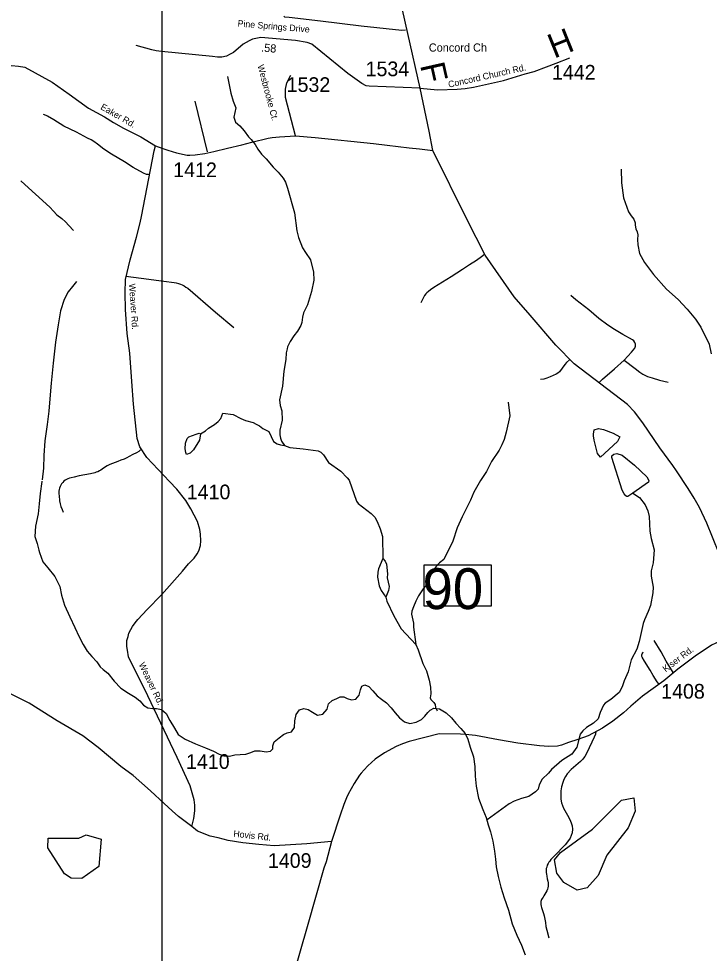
# Model space of a CAD drawing. Extents: x 1268485 to 1426702, y 514839 to 616766.
# Drawn here: x 1304075 to 1311028, y 575334 to 584743 of the extents above; entities that cross this region are included whole.
import ezdxf

# ---------------------------------------------------------------- set-up
doc = ezdxf.new("R2010")
doc.units = 0
for name, color, linetype in [('Old_Level_11', 7, 'Continuous'), ('Old_Level_17', 7, 'Continuous'), ('Old_Level_22', 7, 'Continuous'), ('Old_Level_29', 7, 'Continuous'), ('Old_Level_31', 7, 'Continuous'), ('Old_Level_32', 7, 'Continuous'), ('Old_Level_35', 7, 'Continuous'), ('Old_Level_50', 7, 'Continuous'), ('Old_Level_59', 7, 'Continuous'), ('Old_Level_60', 7, 'Continuous'), ('Old_Level_62', 7, 'Continuous'), ('Old_Level_63', 7, 'Continuous'), ('Old_Level_8', 7, 'Continuous')]:
    doc.layers.add(name, color=color, linetype=linetype)

msp = doc.modelspace()

# ---------------------------------------------------------------- linework, layer by layer
at = {"layer": 'Old_Level_29'}
for points in [[(1308116.608, 584042.646), (1307992.392, 584592.476), (1307770.133, 585579.223), (1307697.934, 585901.96), (1307643.127, 586398.299), (1307624.984, 586514.013), (1307600.037, 586600.231), (1307578.997, 586643.12)], [(1308244.313, 583416.167), (1308208.701, 583610.342), (1308116.608, 584042.646)], [(1311371.769, 578579.463), (1311130.201, 579347.924), (1311061.411, 579524.156), (1311003.482, 579664.898), (1310930.588, 579823.55), (1310876.226, 579917.496), (1310814.513, 580012.163), (1310698.655, 580190.982), (1310659.899, 580243.788), (1310528.003, 580421.128), (1310357.18, 580672.989), (1310275.239, 580786.113), (1310204.77, 580859.891), (1309668.219, 581266.979), (1309482.847, 581457.491), (1309224.104, 581759.319), (1309063.499, 581943.927), (1308771.791, 582361.507), (1308589.882, 582718.426), (1308244.313, 583416.167)]]:
    msp.add_lwpolyline(points, dxfattribs=at)
at = {"layer": 'Old_Level_31'}
msp.add_line((1308575.099, 577536.639), (1308575.099, 577536.639), dxfattribs=at)
msp.add_lwpolyline([(1308158.044, 579245.992), (1308832.105, 579245.992), (1308832.105, 578827.7), (1308158.044, 578827.7), (1308158.044, 579245.992)], dxfattribs=at)
at = {"layer": 'Old_Level_32'}
for points in [[(1308116.608, 584042.646), (1307601.872, 584063.236), (1307572.025, 584066.97), (1307530.985, 584089.37), (1307389.213, 584190.171), (1307027.32, 584485.106), (1306978.819, 584503.772), (1306863.163, 584522.44), (1306512.462, 584552.307), (1306430.383, 584537.373), (1306396.805, 584518.706), (1306333.381, 584485.106), (1306236.379, 584402.972), (1306202.801, 584384.305), (1306165.493, 584365.639), (1306120.722, 584354.439), (1306075.952, 584354.439), (1306027.451, 584361.905), (1305512.593, 584414.172), (1305460.361, 584417.906), (1305415.591, 584429.106), (1305258.895, 584473.906)], [(1308116.608, 584042.646), (1308290.36, 584027.93), (1308488.89, 584032.526), (1308571.096, 584040.676), (1308655.419, 584054.587), (1308956.009, 584122.102), (1309174.74, 584186.608), (1309263.509, 584212.635), (1309388.681, 584257.74), (1309487.488, 584295.371), (1309623.957, 584350.298)], [(1303248.733, 583898.266), (1303548.479, 584085.141), (1303763.809, 584215.935), (1303840.713, 584246.325), (1303886.855, 584261.713), (1303931.075, 584265.559), (1303965.682, 584269.407), (1304004.134, 584271.33), (1304071.425, 584265.559), (1304136.793, 584254.404), (1304411.726, 584102.453), (1304582.837, 583983.2), (1304778.942, 583843.751), (1304938.518, 583756.235), (1305030.803, 583698.147), (1305130.778, 583640.829), (1305304.755, 583552.733), (1305453.636, 583462.941)], [(1306862.833, 583564.316), (1306759.787, 583951.128), (1306759.787, 584034.929), (1306773.744, 584097.78), (1306815.617, 584174.598)], [(1305453.636, 583462.941), (1305477.786, 583454.638), (1305574.898, 583419.634), (1305665.261, 583392.706), (1305770.017, 583370.007), (1305798.855, 583368.084), (1305850.088, 583371.578), (1305947.61, 583385.191), (1306038.328, 583405.612), (1306175.679, 583440.982), (1306321.822, 583473.679), (1306421.611, 583498.637), (1306586.222, 583540.549), (1306625.726, 583546.283), (1306700.569, 583555.359), (1306862.833, 583564.316)], [(1306862.833, 583564.316), (1307060.759, 583545.408), (1307646.707, 583487.502), (1307785.38, 583468.596), (1308007.202, 583443.405), (1308109.525, 583433.956), (1308163.049, 583426.081), (1308244.313, 583416.167)], [(1305818.611, 576609.83), (1305838.34, 576691.993), (1305848.072, 576767.836), (1305849.401, 576823.836), (1305842.728, 576879.998), (1305800.148, 577021.125), (1305670.584, 577304.271), (1305342.628, 577996.324), (1305219.902, 578235.197), (1305181.133, 578318.307), (1305169.597, 578384.473), (1305163.83, 578422.941), (1305163.83, 578484.491), (1305177.288, 578522.191), (1305184.978, 578555.658), (1305202.281, 578594.126), (1305221.507, 578622.978), (1305248.423, 578661.447), (1305273.416, 578696.068), (1305369.544, 578796.087), (1305511.815, 578943.998), (1305725.22, 579182.504), (1305786.117, 579254.716), (1305840.575, 579313.297), (1305870.375, 579355.421), (1305887.678, 579386.196), (1305906.904, 579438.128), (1305908.827, 579486.214), (1305906.904, 579553.534), (1305897.291, 579601.62), (1305874.22, 579680.095), (1305806.93, 579808.966), (1305756.943, 579891.673), (1305666.582, 580005.155), (1305593.524, 580083.631), (1305366.661, 580324.445), (1305293.604, 580433.888), (1305266.688, 580516.596), (1305232.082, 580860.89), (1305212.856, 581091.702), (1305192.283, 581376.371), (1305168.637, 581574.484), (1305151.334, 581816.836), (1305145.566, 581982.444), (1305151.334, 582119.008), (1305195.553, 582315.197), (1305260.92, 582544.086), (1305299.372, 582688.344), (1305310.522, 582751.432), (1305437.412, 583414.246), (1305453.636, 583462.941)], [(1311371.769, 578579.463), (1311223.855, 578515.603), (1311048.258, 578437.521), (1310885.472, 578325.566), (1310711.352, 578193.619), (1310569.172, 578075.668), (1310353.903, 577922.568), (1310237.547, 577820.918), (1310165.298, 577753.799), (1310055.638, 577669.756), (1309954.032, 577600.897), (1309809.816, 577523.841), (1309704.932, 577486.461), (1309611.519, 577454.982), (1309541.05, 577429.079), (1309498.441, 577420.553), (1309413.223, 577417.274), (1309318.172, 577421.537), (1309098.57, 577449.408), (1308904.535, 577483.51), (1308675.101, 577526.136), (1308574.865, 577536.488)], [(1305818.611, 576609.83), (1305685.19, 576710.913), (1305618.415, 576768.939), (1305539.339, 576841.032), (1305400.869, 576969.744), (1305226.903, 577122.721), (1305102.108, 577215.459), (1304874.249, 577406.362), (1304719.137, 577524.514), (1304463.629, 577673.38), (1304179.089, 577852.259), (1303847.515, 578018.019), (1303747.181, 578045.044), (1303696.482, 578052.346)], [(1308574.865, 577536.488), (1308522.684, 577541.877), (1308308.492, 577543.681), (1308005.622, 577465.993), (1307938.12, 577443.671), (1307876.369, 577416.967), (1307756.836, 577353.74), (1307665.301, 577289.749), (1307589.393, 577220.699), (1307551.393, 577182.68), (1307521.997, 577149.161), (1307505.032, 577126.411), (1307453.352, 577045.049), (1307393.041, 576936.05), (1307375.831, 576898.293), (1307348.501, 576830.893), (1307309.965, 576725.816), (1307225.762, 576459.578)], [(1307225.762, 576459.578), (1306975.149, 576435.405), (1306645.343, 576415.51), (1306492.464, 576429.577), (1306332.555, 576447.16), (1306184.947, 576470.019), (1306083.921, 576496.158), (1306002.195, 576515.033), (1305876.728, 576564.97), (1305818.611, 576609.83)], [(1307225.762, 576459.578), (1307172.038, 576255.931), (1307147.519, 576191.218), (1306985.176, 575623.552), (1306811.892, 575016.385), (1306765.538, 574851.629), (1306756.752, 574818.22), (1306695.249, 574652.935), (1306628.474, 574499.958), (1306535.699, 574328.397), (1306325.638, 573936.922), (1306121.092, 573532.835), (1305962.156, 573252.949)]]:
    msp.add_lwpolyline(points, dxfattribs=at)
at = {"layer": 'Old_Level_35'}
msp.add_line((1305976.104, 583403.013), (1305853.175, 583913.234), dxfattribs=at)
for points in [[(1307968.595, 584627.174), (1307930.866, 584623.022), (1307523.53, 584668.851), (1307112.093, 584718.422), (1306797.543, 584753.435), (1306755.199, 584758.817), (1306744.537, 584767.583)], [(1305383.093, 583173.867), (1305361.05, 583175.917), (1305332.138, 583186.683), (1305228.792, 583245.174), (1305141.029, 583300.948), (1305008.463, 583380.611), (1304933.004, 583428.747), (1304868.618, 583478.267), (1304832.016, 583505.385), (1304804.539, 583522.866), (1304767.527, 583539.885), (1304656.389, 583600.888), (1304529.462, 583661.943), (1304428.371, 583723.253), (1304364.6, 583762.418), (1304350.759, 583768.826), (1304326.358, 583776.977)], [(1304096.718, 583111.043), (1304100.595, 583107.635), (1304387.771, 582846.604), (1304426.628, 582803.748), (1304460.359, 582769.709), (1304510.494, 582731.775), (1304545.456, 582698.146), (1304580.622, 582662.621), (1304628.399, 582610.999)], [(1308764.607, 582368.32), (1308734.26, 582344.636), (1308684.74, 582309.009), (1308612.356, 582264.308), (1308543.869, 582218.734), (1308428.014, 582143.685), (1308255.155, 582035.315), (1308221.014, 582012.452), (1308199.996, 581997.176), (1308184.72, 581983.642), (1308172.725, 581971.749), (1308161.959, 581956.832), (1308124.23, 581883.013)], [(1305154.358, 582151.426), (1305308.762, 582129.691), (1305537.703, 582100.624), (1305640.536, 582087.04), (1305661.657, 582083.605), (1305682.367, 582078.581), (1305702.77, 582071.764), (1305722.352, 582063.305), (1305741.217, 582053.309), (1305759.262, 582041.826), (1305776.383, 582028.805), (1306057.612, 581788.228), (1306240.006, 581635.003)], [(1310171.47, 581304.151), (1310245.494, 581385.71), (1310279.122, 581425.44), (1310285.786, 581445.432), (1310284.864, 581467.578), (1310279.122, 581483.982), (1310268.459, 581498.643), (1310255.644, 581509.767), (1310157.629, 581564.567), (1310074.173, 581613.933), (1310007.223, 581658.737), (1309917.103, 581726.199), (1309814.269, 581811.398), (1309683.343, 581912.951), (1309632.593, 581955.192)], [(1309620.597, 581310.303), (1309589.532, 581280.57), (1309572.513, 581263.038), (1309517.969, 581187.272), (1309501.667, 581174.456), (1309486.493, 581164.511), (1309425.9, 581137.7), (1309391.041, 581124.987), (1309362.539, 581115.247), (1309329.116, 581109.505)], [(1309917.41, 581079.875), (1309953.704, 581114.683), (1310072.122, 581216.952), (1310171.47, 581304.151)], [(1310171.47, 581304.151), (1310281.173, 581222.079), (1310327.104, 581185.477), (1310357.76, 581164.613), (1310404.409, 581141.288), (1310451.981, 581127.704), (1310527.953, 581105.199), (1310571.014, 581092.332), (1310613.459, 581083.463)], [(1305300.97, 580402.332), (1305283.746, 580387.414), (1305259.96, 580371.574), (1305225.613, 580355.734), (1305188.602, 580335.946), (1305162.252, 580321.439), (1305135.903, 580309.546), (1305104.12, 580297.704), (1305072.542, 580285.76), (1305046.09, 580276.584), (1305018.408, 580266.331), (1304991.341, 580254.387), (1304965.095, 580240.854), (1304939.771, 580225.833), (1304915.37, 580209.173), (1304901.631, 580199.228), (1304887.175, 580190.462), (1304872.001, 580182.772), (1304856.212, 580176.211), (1304840.116, 580170.931), (1304797.875, 580161.704), (1304741.075, 580149.811), (1304684.378, 580139.25), (1304634.243, 580128.69), (1304602.46, 580122.077), (1304586.466, 580118.078), (1304571.087, 580112.389), (1304556.426, 580105.057), (1304542.482, 580096.189), (1304529.667, 580085.937), (1304517.876, 580074.351), (1304507.521, 580061.638), (1304498.396, 580047.797), (1304490.912, 580033.187), (1304484.965, 580017.808), (1304481.172, 580002.788), (1304478.711, 579987.46), (1304478.301, 579971.928), (1304479.531, 579956.497), (1304482.402, 579941.273), (1304484.965, 579888.42), (1304492.142, 579859.252), (1304500.857, 579830.544), (1304511.212, 579802.401), (1304523.413, 579774.873)], [(1310662.262, 578160.498), (1310594.39, 578274.25), (1310543.742, 578369.189), (1310474.127, 578484.685)], [(1310519.033, 578047.924), (1310502.424, 578068.48), (1310462.951, 578129.227), (1310430.963, 578184.745), (1310376.009, 578273.737), (1310353.248, 578313.979), (1310349.66, 578323.36), (1310348.532, 578331.562), (1310349.352, 578339.918), (1310352.326, 578348.581), (1310357.144, 578360.372), (1310361.245, 578370.112)], [(1309883.987, 577571.126), (1309881.424, 577541.804), (1309868.71, 577510.688), (1309793.969, 577353.925), (1309773.259, 577315.324), (1309761.366, 577298.459), (1309751.421, 577285.13), (1309731.325, 577264.113), (1309637.514, 577184.603), (1309596.709, 577139.799), (1309579.792, 577114.322), (1309563.285, 577084.794), (1309552.007, 577054.19), (1309540.012, 577011.693), (1309534.373, 576970.273), (1309531.502, 576926.084), (1309533.86, 576886.355), (1309539.499, 576850.061), (1309561.03, 576794.492), (1309598.657, 576725.953), (1309622.75, 576680.483), (1309637.514, 576647.623), (1309647.767, 576617.019), (1309650.022, 576585.236), (1309647.664, 576548.481), (1309638.129, 576519.517), (1309626.749, 576494.5), (1309611.575, 576469.587), (1309576.204, 576427.141), (1309469.576, 576316.618), (1309447.226, 576292.678), (1309433.795, 576277.504), (1309421.799, 576263.304), (1309412.982, 576251.36), (1309404.883, 576239.365), (1309396.168, 576219.833), (1309390.734, 576202.353), (1309386.838, 576187.692), (1309385.3, 576167.186), (1309385.71, 576148.167), (1309387.145, 576130.79), (1309390.734, 576110.13), (1309396.988, 576084.806), (1309402.627, 576060.867), (1309405.088, 576042.925), (1309406.01, 576030.109), (1309406.01, 576016.832), (1309405.6, 576008.629), (1309402.422, 575992.79), (1309399.141, 575980.64), (1309391.452, 575962.955), (1309382.224, 575945.268), (1309371.664, 575928.352), (1309362.642, 575913.383), (1309353.722, 575900.054), (1309343.88, 575885.65), (1309338.958, 575877.448), (1309335.267, 575866.888), (1309333.217, 575856.788), (1309331.576, 575847.253), (1309331.576, 575836.13), (1309331.371, 575823.878), (1309334.345, 575808.601), (1309337.83, 575793.684), (1309351.261, 575753.391), (1309359.156, 575734.065), (1309365.615, 575709.869), (1309373.51, 575678.803), (1309377.406, 575645.892), (1309382.019, 575602.37), (1309391.759, 575566.179), (1309412.469, 575489.438)]]:
    msp.add_lwpolyline(points, dxfattribs=at)
at = {"layer": 'Old_Level_50'}
msp.add_line((1308575.099, 577536.639), (1308575.099, 577536.639), dxfattribs=at)
at = {"layer": 'Old_Level_59'}
for points in [[(1304658.439, 582098.215), (1304615.276, 582046.08), (1304573.035, 581991.947), (1304532.435, 581916.744), (1304496.858, 581801.403), (1304470.714, 581660.737), (1304446.723, 581485.981), (1304421.809, 581274.162), (1304403.355, 581075.261), (1304388.693, 580916.295), (1304376.8, 580790.342), (1304360.704, 580657.468), (1304339.071, 580494.708), (1304327.588, 580344.713), (1304323.692, 580216.555), (1304310.34, 580099.703)], [(1304309.065, 580088.544), (1304308.621, 580084.655), (1304291.806, 579962.854), (1304282.476, 579857.919), (1304272.224, 579756.982), (1304244.337, 579635.335), (1304235.93, 579531.373), (1304260.331, 579458.682), (1304278.39, 579392.911)], [(1304278.39, 579392.911), (1304285.245, 579367.947), (1304318.053, 579276.032), (1304367.573, 579213.748), (1304439.444, 579128.959), (1304489.066, 579025.612), (1304505.06, 578941.131), (1304537.664, 578839.22), (1304590.977, 578722.751), (1304640.292, 578615.457), (1304684.173, 578521.235), (1304725.389, 578442.137), (1304763.734, 578377.135), (1304811.306, 578320.951), (1304861.133, 578268.714), (1304894.967, 578218.886), (1304924.187, 578191.153), (1304973.297, 578154.961), (1305036.453, 578075.299), (1305102.685, 578002.71), (1305180.502, 577952.831), (1305248.477, 577913.153), (1305294.511, 577875.988), (1305332.446, 577833.08), (1305374.686, 577805.091), (1305425.437, 577797.914), (1305463.474, 577800.016), (1305512.276, 577789.917), (1305560.053, 577746.703), (1305597.578, 577678.728), (1305642.689, 577601.526), (1305681.239, 577538.523), (1305749.932, 577490.848), (1305854.816, 577444.353), (1305956.727, 577403.958), (1306034.852, 577368.074), (1306092.984, 577338.7), (1306139.633, 577320.604), (1306196.535, 577319.272), (1306251.694, 577332.036), (1306303.777, 577335.829), (1306362.627, 577338.495), (1306411.02, 577356.437), (1306453.363, 577373.456), (1306507.292, 577371.252), (1306566.962, 577361.768), (1306608.997, 577368.842), (1306633.501, 577391.347), (1306632.271, 577423.438), (1306647.137, 577463.166), (1306696.042, 577503.101), (1306739.718, 577537.088), (1306777.96, 577552.313), (1306822.252, 577562.309), (1306851.164, 577606.703), (1306855.778, 577674.678), (1306867.26, 577738.551), (1306902.119, 577783.817), (1306946.513, 577798.837), (1306990.087, 577788.789), (1307034.48, 577760.749), (1307081.745, 577730.606), (1307136.904, 577742.397), (1307179.965, 577792.429), (1307195.139, 577844.205), (1307229.895, 577878.449), (1307278.287, 577898.389), (1307312.634, 577914.64), (1307347.595, 577914.845), (1307383.171, 577898.954), (1307424.797, 577885.933), (1307469.909, 577893.93), (1307503.742, 577934.274), (1307516.968, 577987.024), (1307529.886, 578024.753), (1307561.157, 578037.107), (1307599.604, 578020.19), (1307641.64, 577976.156), (1307685.418, 577927.046)], [(1307685.418, 577927.046), (1307727.556, 577893.007), (1307776.666, 577855.841), (1307825.366, 577805.603), (1307865.146, 577754.597), (1307908.002, 577705.538), (1307958.035, 577663.297), (1308011.554, 577646.022), (1308076.76, 577660.529), (1308129.253, 577688.416), (1308162.985, 577721.686), (1308192.717, 577757.058), (1308217.426, 577782.535), (1308254.745, 577800.734), (1308311.545, 577794.377), (1308379.52, 577755.725), (1308433.243, 577704.41), (1308474.971, 577651.353), (1308525.619, 577598.091), (1308569.5, 577548.007), (1308597.182, 577489.208), (1308621.276, 577409.545), (1308652.854, 577312.658), (1308665.67, 577213.157), (1308670.386, 577117.91), (1308682.176, 577017.486), (1308704.322, 576894.711), (1308747.691, 576781.522), (1308780.601, 576699.655), (1308799.979, 576628.041), (1308824.38, 576557.349), (1308848.166, 576462.666), (1308864.775, 576361.114), (1308875.951, 576281.708), (1308883.127, 576203.429), (1308901.89, 576107.772), (1308927.419, 576001.043), (1308963.918, 575891.955), (1309005.954, 575766.771), (1309041.735, 575631.693), (1309090.025, 575515.377), (1309138.622, 575415.106), (1309174.404, 575319.142)]]:
    msp.add_lwpolyline(points, dxfattribs=at)
at = {"layer": 'Old_Level_60'}
for points in [[(1309696.569, 575969.004), (1309564.516, 576047.179), (1309491.517, 576140.53), (1309469.576, 576275.556), (1309529.554, 576349.785), (1309852.511, 576582.93), (1310142.557, 576875.846), (1310268.562, 576899.581), (1310281.583, 576764.708), (1310210.532, 576598.719), (1309996.56, 576320.77), (1309908.593, 576115.769), (1309796.532, 575993.251), (1309696.569, 575969.004)], [(1304711.367, 576087.274), (1304603.408, 576089.427), (1304537.381, 576133.41), (1304368.418, 576396.133), (1304371.391, 576494.609), (1304679.379, 576494.917), (1304755.351, 576526.238), (1304904.424, 576483.844), (1304881.356, 576208.613), (1304711.367, 576087.274)]]:
    msp.add_lwpolyline(points, dxfattribs=at)
at = {"layer": 'Old_Level_62'}
for points in [[(1306178.593, 584162.115), (1306210.684, 583993.307), (1306232.829, 583912.721), (1306261.229, 583844.029), (1306241.031, 583752.421), (1306256, 583702.081), (1306301.112, 583662.968), (1306345.916, 583613.96), (1306388.566, 583552.906), (1306413.993, 583528.351), (1306454.798, 583475.345), (1306481.763, 583428.644), (1306518.569, 583377.791), (1306565.424, 583330.681), (1306635.552, 583248.968), (1306645.292, 583238.766), (1306688.455, 583197.705), (1306737.052, 583136.599), (1306762.069, 583095.947), (1306782.676, 583037.456), (1306853.009, 582787.703), (1306874.847, 582607.103), (1306893.2, 582540.615), (1306932.877, 582437.627), (1306961.687, 582388.928), (1307014.078, 582315.724), (1307043.195, 582190.95), (1307047.399, 582110.774), (1307022.69, 581997.278), (1306981.474, 581862.2), (1306941.592, 581781.102), (1306930.622, 581739.323), (1306925.393, 581685.394), (1306916.575, 581653.56), (1306881.204, 581596.401), (1306844.09, 581549.188), (1306806.873, 581494.08), (1306781.651, 581438.614), (1306777.14, 581420.672), (1306768.118, 581378.893), (1306764.632, 581310.918), (1306743.819, 581193.371), (1306730.388, 581043.633), (1306701.066, 580906.196), (1306707.73, 580848.013), (1306724.647, 580795.622), (1306726.39, 580701.503), (1306703.936, 580601.899), (1306702.809, 580553.916), (1306710.088, 580519.724), (1306721.468, 580491.478), (1306752.329, 580444.726)], [(1310141.019, 583227.488), (1310143.89, 583091.333), (1310164.293, 582938.775), (1310215.043, 582797.494), (1310240.162, 582756.945), (1310267.434, 582724.239), (1310280.557, 582687.945), (1310280.045, 582665.953), (1310287.119, 582627.762), (1310302.498, 582597.363), (1310307.727, 582567.272), (1310304.651, 582519.29), (1310307.419, 582467.207), (1310325.361, 582378.675), (1310375.291, 582289.477), (1310466.54, 582169.317), (1310597.158, 582020.244), (1310714.858, 581917.462), (1310804.568, 581817.242), (1310888.229, 581717.279), (1310942.568, 581637.924), (1311026.537, 581467.936), (1311046.324, 581367.461)], [(1309003.801, 580882.615), (1309020.615, 580746.204), (1308982.783, 580580.933), (1308961.047, 580507.421), (1308937.774, 580453.903), (1308910.502, 580398.539), (1308835.863, 580286.17), (1308783.472, 580185.335), (1308723.392, 580094.702), (1308658.493, 579976.131), (1308624.659, 579894.879), (1308540.588, 579726.788), (1308490.043, 579615.855), (1308445.034, 579484.827), (1308354.606, 579298.844), (1308309.802, 579263.883), (1308272.892, 579224.718), (1308233.522, 579167.559), (1308182.67, 579046.681), (1308147.606, 579003.518), (1308100.034, 578932.57), (1308072.659, 578879.205), (1308049.386, 578823.687), (1308032.264, 578778.063), (1308029.598, 578748.125), (1308049.488, 578657.595), (1308050.616, 578617.559), (1308072.557, 578442.905)], [(1305906.694, 580562.478), (1305955.496, 580595.337), (1305986.049, 580620.661), (1306045.002, 580657.365), (1306083.756, 580688.38), (1306108.363, 580717.856), (1306129.688, 580773.425), (1306233.444, 580758.969), (1306310.442, 580717.138), (1306358.116, 580698.017), (1306435.728, 580678.23), (1306467.204, 580659.467), (1306500.832, 580644.652), (1306534.256, 580615.894), (1306573.831, 580596.977), (1306593.618, 580588.468), (1306641.191, 580485.378), (1306678.715, 580462.463), (1306710.498, 580451.75), (1306752.329, 580444.726)], [(1305906.694, 580562.478), (1305895.211, 580498.707), (1305834.926, 580402.025), (1305802.117, 580368.754), (1305765.721, 580355.631), (1305756.186, 580375.829), (1305751.059, 580414.02), (1305754.443, 580469.948), (1305769.617, 580517.622), (1305787.969, 580533.206), (1305862.608, 580559.505), (1305892.853, 580568.783), (1305906.694, 580562.478)], [(1309932.43, 580327.394), (1309901.262, 580364.252), (1309868.351, 580499.022), (1309861.379, 580543.211), (1309861.789, 580561.256), (1309868.925, 580604.058), (1309911.843, 580615.769), (1309962.563, 580607.962), (1310060.104, 580568.923), (1310126.432, 580533.789), (1310102.11, 580485.591), (1309932.43, 580327.394)], [(1306752.329, 580444.726), (1306805.95, 580427.502), (1306939.746, 580414.379), (1307091.382, 580392.797), (1307117.116, 580380.237), (1307142.44, 580353.632), (1307192.576, 580274.43), (1307316.735, 580187.438), (1307383.274, 580121.872), (1307402.651, 580097.42), (1307475.753, 579885.601), (1307491.234, 579863.25), (1307622.98, 579762.108), (1307660.094, 579725.25), (1307685.111, 579680.6), (1307715.356, 579605.858), (1307737.604, 579531.322), (1307742.525, 579309.045)], [(1310259.129, 579964.956), (1310208.379, 579932.096), (1310198.434, 579932.301), (1310186.541, 579938.555), (1310169.009, 579959.01), (1310151.887, 579997.457), (1310047.413, 580324.105), (1310047.823, 580341.995), (1310066.175, 580357.631), (1310098.369, 580364.91), (1310150.042, 580347.634), (1310275.636, 580246.698), (1310397.13, 580131.817), (1310420.3, 580095.267), (1310413.944, 580077.375), (1310259.129, 579964.956)], [(1310259.129, 579964.956), (1310324.131, 579921.382), (1310380.52, 579848.025), (1310407.177, 579789.38), (1310423.786, 579730.94), (1310430.45, 579582.79), (1310442.651, 579508.408), (1310472.076, 579395.629), (1310460.901, 579263.883), (1310443.164, 579186.219), (1310441.831, 579130.189), (1310461.311, 579021.716), (1310457.927, 578963.738), (1310434.962, 578834.196), (1310413.534, 578774.68), (1310375.497, 578691.48), (1310362.681, 578653.801), (1310322.491, 578474.638), (1310296.654, 578395.18), (1310242.213, 578288.348), (1310211.25, 578169.058), (1310169.214, 578075.965), (1310149.837, 578016.397), (1310120.412, 577959.034), (1310036.648, 577888.957), (1309979.746, 577852.202), (1309961.291, 577830.722), (1309929.611, 577759.416), (1309910.131, 577695.798), (1309861.021, 577650.892), (1309790.073, 577608.498), (1309755.317, 577575.33), (1309728.455, 577539.958), (1309693.288, 577408.725), (1309643.666, 577339.777), (1309544.113, 577274.058), (1309437.896, 577184.501), (1309409.189, 577149.129), (1309345.622, 577088.536), (1309314.249, 577029.225), (1309303.279, 576987.497), (1309278.673, 576960.071), (1309209.57, 576911.628), (1309136.982, 576891.379), (1309064.291, 576864.979), (1309011.798, 576840.218), (1308789.88, 576676.573)], [(1307742.525, 579309.045), (1307696.081, 579206.109), (1307689.212, 579172.225), (1307688.084, 579122.243), (1307703.975, 579031.867), (1307724.993, 578987.319), (1307771.54, 578920.164)], [(1307742.525, 579309.045), (1307765.901, 579280.492), (1307777.077, 579250.247), (1307786.919, 579153.923), (1307785.996, 579113.938), (1307804.041, 579025.51), (1307799.017, 578987.626), (1307771.54, 578920.164)], [(1307771.54, 578920.164), (1307780.46, 578877.975), (1307851.1, 578732.234), (1307926.149, 578600.437), (1308072.557, 578442.905)], [(1308072.557, 578442.905), (1308097.265, 578390.309), (1308144.12, 578251.182), (1308180.414, 578178.286), (1308206.251, 578083.603), (1308220.604, 578013.219), (1308223.167, 577947.192), (1308218.144, 577907.207), (1308223.783, 577889.111), (1308253.002, 577858.404), (1308266.536, 577838.104), (1308271.867, 577807.962), (1308287.144, 577775.615)]]:
    msp.add_lwpolyline(points, dxfattribs=at)
at = {"layer": 'Old_Level_63'}
msp.add_line((1305516.95, 588514.396), (1305516.95, 573241.255), dxfattribs=at)

# ---------------------------------------------------------------- texts
at = {"layer": 'Old_Level_11'}
for s, height, rotation, p in [('Pine Springs Drive', 65.61666, 355.1322083, (1306277.354, 584664.201)), ('Wesbrooke Ct.', 65.61666, 284.9170944, (1306478.099, 584270.823)), ('Concord Church Rd.', 65.61666, 12.6589528, (1308406.893, 584047.7)), ('Eaker Rd.', 65.6167, 330.1731278, (1304892.277, 583835.45)), ('Weaver Rd.', 65.6167, 274.0837833, (1305184.097, 582073.543)), ('Kiser Rd.', 65.6167, 37.1546611, (1310588.451, 578161.585)), ('Weaver Rd.', 65.6167, 295.3556889, (1305281.854, 578244.099)), ('Hovis Rd.', 65.6167, 353.7249389, (1306233.776, 576507.71))]:
    msp.add_text(s, height=height, rotation=rotation, dxfattribs=at).set_placement(p)
at = {"layer": 'Old_Level_17'}
msp.add_text('.58', height=82.0208, rotation=355.1322083, dxfattribs=at).set_placement((1306513.222, 584413.026))
at = {"layer": 'Old_Level_22'}
for s, rotation, p in [('H', 21.9241472, (1309465.088, 584339.295)), ('F', 282.7304167, (1308114.664, 584275.446))]:
    msp.add_text(s, height=246.062, rotation=rotation, dxfattribs=at).set_placement(p)
msp.add_text('Concord Ch', height=82.0208, dxfattribs=at).set_placement((1308204.066, 584411.637))
at = {"layer": 'Old_Level_31'}
msp.add_text('90', height=410.1042, dxfattribs=at).set_placement((1308140.713, 578799.738))
at = {"layer": 'Old_Level_8'}
for s, p in [('1534', (1307567.143, 584164.237)), ('1442', (1309443.69, 584129.861)), ('1532', (1306772.749, 584005.604)), ('1412', (1305630.535, 583147.906)), ('1410', (1305766.773, 579904.794)), ('1408', (1310543.04, 577898.235)), ('1410', (1305759.37, 577191.013)), ('1409', (1306584.021, 576194.529))]:
    msp.add_text(s, height=147.6375, dxfattribs=at).set_placement(p)

doc.saveas('drawing.dxf')
